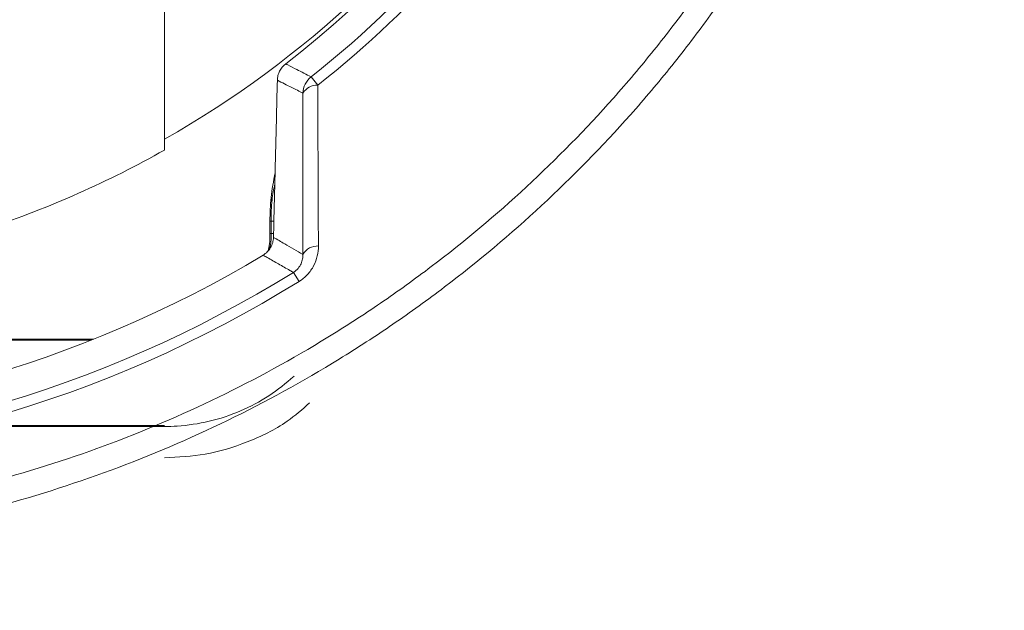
# Model space of a CAD drawing. Header units: millimetres. Extents: x 0 to 1118, y 0 to 864.
# Tile 258 of 390: x 532 to 555, y 389 to 402. Entities that reach past the tile are written whole.
import ezdxf

# ---------------------------------------------------------------- set-up
doc = ezdxf.new("R2010")
doc.units = ezdxf.units.MM
doc.styles.add('SLDTEXTSTYLE0', font='TXT', dxfattribs={"width": 0.605})
doc.dimstyles.new('SLDDIMSTYLE0', dxfattribs={"dimtxt": 3.175, "dimasz": 3.302, "dimexe": 0, "dimexo": 0.0625, "dimgap": 0.79375, "dimtad": 0, "dimtih": 1, "dimtoh": 1, "dimdec": 1, "dimlfac": 4, "dimrnd": 1e-09, "dimzin": 12, "dimdsep": 46, "dimtxsty": 'SLDTEXTSTYLE0', "dimsah": 1, "dimcen": 0.09, "dimadec": 0, "dimazin": 3, "dimtfac": 1, "dimtofl": 0, "dimtmove": 0, "dimatfit": 3, "dimfxl": 1, "dimfrac": 2, "dimtolj": 1, "dimtzin": 12, "dimarcsym": 0})

# ---------------------------------------------------------------- blocks, each defined once
blk = doc.blocks.new('_D_9')
at = {"color": 7, "linetype": 'Continuous', "lineweight": 0}
for p, q in [((523.725, 400.729), (523.725, 340.163)), ((613.85, 358.501), (613.85, 340.163)), ((523.725, 341.763), (563.331, 341.763)), ((613.85, 341.763), (574.245, 341.763))]:
    blk.add_line(p, q, dxfattribs=at)
for points in [[(523.725, 341.763), (527.027, 341.255), (527.027, 342.271)], [(613.85, 341.763), (610.548, 342.271), (610.548, 341.255)]]:
    blk.add_solid(points, dxfattribs=at)
at = {"color": 7, "linetype": 'Continuous', "lineweight": 0, "insert": (563.331, 343.419), "char_height": 3.175, "attachment_point": 1, "style": 'SLDTEXTSTYLE0'}
blk.add_mtext('360.5', dxfattribs=at)

msp = doc.modelspace()

# ---------------------------------------------------------------- linework, layer by layer
at = {"color": 7, "linetype": 'Continuous', "lineweight": 15}
for p, q in [((535.4753, 399.4117), (535.4753, 404.7136)), ((537.9356, 397.7568), (537.9356, 397.4636)), ((533.8266, 395.0033), (513.6239, 395.0033)), ((535.4753, 392.9925), (511.9753, 392.9925))]:
    msp.add_line(p, q, dxfattribs=at)
at = {"color": 9, "linetype": 'Continuous', "lineweight": 0}
for p, q in [((538.8954, 401.1183), (539.0498, 400.9226)), ((537.9356, 397.7568), (537.9609, 397.7568)), ((537.9619, 397.7568), (537.9609, 397.7568)), ((537.9609, 397.7568), (537.9609, 397.4636)), ((537.9619, 397.7568), (538.0094, 397.7568)), ((537.9619, 397.4636), (537.9619, 397.7568)), ((537.9356, 397.4636), (537.9609, 397.4636)), ((537.9609, 397.4636), (537.9619, 397.4636)), ((537.9619, 397.4636), (538.0028, 397.4636)), ((538.6137, 396.3479), (538.4822, 396.5597)), ((533.7629, 394.978), (513.6876, 394.978)), ((513.6902, 394.977), (533.7603, 394.977)), ((535.4753, 392.9672), (511.9753, 392.9672)), ((511.9753, 392.9662), (535.4753, 392.9662))]:
    msp.add_line(p, q, dxfattribs=at)
at = {"color": 7, "linetype": 'Continuous', "lineweight": 15}
for radius, start, end in [(23.8807, 307.61802, 232.38198), (23.7814, 299.60939, 326.70299), (24, 288.57335, 299.3132), (27.2748, 238.99412, 301.00588)]:
    msp.add_arc((523.7253, 420.3386), radius, start, end, dxfattribs=at)
at = {"color": 9, "linetype": 'Continuous', "lineweight": 0}
for centre, radius, start, end in [((523.7253, 420.3386), 24.4858, 308.28312, 38.92035), ((523.7253, 420.3386), 24.7351, 308.28312, 328.63969), ((539.2061, 400.7256), 0.5007, 128.36007, 178.54625), ((539.0284, 400.5489), 0.3743, 86.71538, 149.5913), ((539.0406, 396.79), 0.3855, 86.26421, 150.65068), ((523.7253, 420.3386), 27.9858, 238.17666, 301.82334), ((523.7253, 420.3386), 28.2351, 238.17666, 301.82334)]:
    msp.add_arc(centre, radius, start, end, dxfattribs=at)
for points, knots in [([(495.353, 409.851), (495.0064, 410.7883), (494.7082, 411.7368), (494.2065, 413.6561), (494.0031, 414.6268), (493.7696, 416.0996), (493.7038, 416.5934), (493.5964, 417.5865), (493.5551, 418.0831), (493.4683, 419.5692), (493.4595, 420.5568), (493.538, 422.5258), (493.6253, 423.5073), (493.8286, 424.9747), (493.9085, 425.4631), (494.0928, 426.4383), (494.1974, 426.9255), (494.5481, 428.3821), (494.828, 429.3336), (495.4764, 431.1989), (495.845, 432.1126), (496.6708, 433.9025), (497.1278, 434.7787), (497.7554, 435.8499), (497.8838, 436.0629), (498.1462, 436.4866), (498.2805, 436.6975), (498.6902, 437.3237), (498.9726, 437.7328), (499.8467, 438.9353), (500.4656, 439.7041), (501.7739, 441.1772), (502.4635, 441.8815), (503.5516, 442.8889), (503.9233, 443.2165), (504.4944, 443.6955), (504.6871, 443.8531), (505.077, 444.1641), (505.2745, 444.3176), (506.2677, 445.0703), (507.0858, 445.6287), (508.7677, 446.6604), (509.6315, 447.1338), (511.4046, 447.996), (512.314, 448.3847), (513.4799, 448.8161), (513.7146, 448.8996), (514.1869, 449.0612), (514.4243, 449.1391), (515.137, 449.3634), (515.614, 449.5006), (517.0508, 449.8762), (518.0162, 450.0784), (519.9619, 450.3876), (520.9421, 450.4948), (522.4237, 450.5834), (522.9195, 450.6009), (523.9148, 450.6114), (524.4155, 450.6042), (525.9074, 450.5459), (526.893, 450.4583), (528.8467, 450.1884), (529.8148, 450.0061), (531.7335, 449.5465), (532.684, 449.2693), (533.861, 448.8617), (534.0961, 448.777), (534.5635, 448.6021), (534.7957, 448.512), (535.4875, 448.2334), (535.9426, 448.0369), (537.2897, 447.4157), (538.1637, 446.9595), (539.864, 445.9638), (540.6903, 445.4242), (541.8934, 444.5513), (542.2883, 444.2497), (542.8714, 443.781), (543.0644, 443.622), (543.4451, 443.3002), (543.6332, 443.1373), (544.5617, 442.3125), (545.2673, 441.6204), (546.6058, 440.1731), (547.2388, 439.418), (548.4319, 437.8446), (548.992, 437.0262), (549.7754, 435.7495), (550.0256, 435.3183), (550.5024, 434.4476), (550.7294, 434.0078), (551.3767, 432.6748), (551.7633, 431.7683), (552.4471, 429.9198), (552.7444, 428.9778), (553.122, 427.5377), (553.2366, 427.0528), (553.442, 426.0751), (553.5323, 425.585), (553.7667, 424.1108), (553.8742, 423.1229), (553.9625, 421.6333), (553.9798, 421.1354), (553.9872, 420.3868), (553.9865, 420.1368), (553.9791, 419.6384), (553.9723, 419.3897), (553.9232, 418.149), (553.8354, 417.1646), (553.5653, 415.212), (553.3828, 414.2437), (552.9226, 412.3233), (552.6449, 411.3712), (552.1546, 409.9556), (551.9798, 409.4889), (551.609, 408.5682), (551.4129, 408.1138), (550.7927, 406.7682), (550.3369, 405.8945), (549.3413, 404.1936), (548.8015, 403.3663), (547.9274, 402.1611), (547.6249, 401.7649), (546.9994, 400.9864), (546.6783, 400.6064), (545.6905, 399.494), (544.9994, 398.789), (543.5532, 397.4505), (542.7981, 396.817), (541.6171, 395.921), (541.2153, 395.6313), (540.6004, 395.2107), (540.3934, 395.0728), (539.9751, 394.8016), (539.7636, 394.6682), (538.7008, 394.0159), (537.8315, 393.5401), (536.0561, 392.6776), (535.15, 392.2909), (533.3009, 391.6067), (532.3579, 391.309), (531.1557, 390.9939), (530.9141, 390.9338), (530.4284, 390.8192), (530.1844, 390.7649), (529.4529, 390.6113), (528.9645, 390.5215), (527.4975, 390.2885), (526.5168, 390.1818), (524.5501, 390.0644), (523.5641, 390.0537), (522.0811, 390.1106), (521.5862, 390.1418), (520.5948, 390.2288), (520.0973, 390.2849), (518.6179, 390.489), (517.6454, 390.6727), (515.7275, 391.1327), (514.7819, 391.409), (512.9178, 392.0541), (511.9992, 392.423), (510.6421, 393.0478), (510.1927, 393.2684), (509.3108, 393.7286), (508.877, 393.9687), (507.5969, 394.7188), (506.7718, 395.2585), (505.1774, 396.4159), (504.408, 397.0336), (503.2965, 398.0195), (502.933, 398.3581), (502.3988, 398.8812), (502.2223, 399.0583), (501.8746, 399.4159), (501.7033, 399.5966), (500.8595, 400.5085), (500.2248, 401.2664), (499.0336, 402.8372), (498.4773, 403.6502), (497.4436, 405.3317), (496.9661, 406.2002), (496.3109, 407.5457), (496.1031, 408.0006), (495.711, 408.9186), (495.5263, 409.3824), (495.353, 409.851)], [0, 0, 0, 0, 0.015625, 0.015625, 0.03125, 0.03125, 0.0390625, 0.0390625, 0.046875, 0.046875, 0.0625, 0.0625, 0.078125, 0.078125, 0.0859375, 0.0859375, 0.09375, 0.09375, 0.109375, 0.109375, 0.125, 0.125, 0.140625, 0.140625, 0.1445313, 0.1445313, 0.1484375, 0.1484375, 0.15625, 0.15625, 0.171875, 0.171875, 0.1875, 0.1875, 0.1953125, 0.1953125, 0.1992188, 0.1992188, 0.203125, 0.203125, 0.21875, 0.21875, 0.234375, 0.234375, 0.25, 0.25, 0.2539063, 0.2539063, 0.2578125, 0.2578125, 0.265625, 0.265625, 0.28125, 0.28125, 0.296875, 0.296875, 0.3046875, 0.3046875, 0.3125, 0.3125, 0.328125, 0.328125, 0.34375, 0.34375, 0.359375, 0.359375, 0.3632813, 0.3632813, 0.3671875, 0.3671875, 0.375, 0.375, 0.390625, 0.390625, 0.40625, 0.40625, 0.4140625, 0.4140625, 0.4179688, 0.4179688, 0.421875, 0.421875, 0.4375, 0.4375, 0.453125, 0.453125, 0.46875, 0.46875, 0.4765625, 0.4765625, 0.484375, 0.484375, 0.5, 0.5, 0.515625, 0.515625, 0.5234375, 0.5234375, 0.53125, 0.53125, 0.546875, 0.546875, 0.5546875, 0.5546875, 0.5585938, 0.5585938, 0.5625, 0.5625, 0.578125, 0.578125, 0.59375, 0.59375, 0.609375, 0.609375, 0.6171875, 0.6171875, 0.625, 0.625, 0.640625, 0.640625, 0.65625, 0.65625, 0.6640625, 0.6640625, 0.671875, 0.671875, 0.6875, 0.6875, 0.703125, 0.703125, 0.7109375, 0.7109375, 0.7148438, 0.7148438, 0.71875, 0.71875, 0.734375, 0.734375, 0.75, 0.75, 0.765625, 0.765625, 0.7695313, 0.7695313, 0.7734375, 0.7734375, 0.78125, 0.78125, 0.796875, 0.796875, 0.8125, 0.8125, 0.8203125, 0.8203125, 0.828125, 0.828125, 0.84375, 0.84375, 0.859375, 0.859375, 0.875, 0.875, 0.8828125, 0.8828125, 0.890625, 0.890625, 0.90625, 0.90625, 0.921875, 0.921875, 0.9296875, 0.9296875, 0.9335938, 0.9335938, 0.9375, 0.9375, 0.953125, 0.953125, 0.96875, 0.96875, 0.984375, 0.984375, 0.9921875, 0.9921875, 1, 1, 1, 1]), ([(495.9953, 410.0881), (496.1647, 409.6288), (496.3453, 409.1743), (496.7289, 408.2746), (496.9321, 407.8289), (497.5732, 406.5102), (498.0404, 405.6591), (499.0522, 404.0111), (499.5967, 403.2142), (500.7629, 401.6744), (501.3844, 400.9315), (502.2107, 400.0375), (502.3784, 399.8604), (502.7189, 399.5098), (502.8917, 399.3361), (503.4147, 398.8234), (503.7705, 398.4915), (504.8589, 397.525), (505.6122, 396.9194), (507.1736, 395.7844), (507.9817, 395.255), (509.2354, 394.5191), (509.6603, 394.2835), (510.5242, 393.8319), (510.9643, 393.6155), (512.2931, 393.0023), (513.1926, 392.6402), (515.0183, 392.0066), (515.9445, 391.735), (517.8233, 391.2824), (518.776, 391.1015), (520.2256, 390.9001), (520.7129, 390.8446), (521.6838, 390.7584), (522.1686, 390.7274), (523.6212, 390.6701), (524.5871, 390.6795), (526.514, 390.7925), (527.4751, 390.896), (528.9129, 391.1228), (529.3915, 391.2104), (530.1085, 391.3601), (530.3477, 391.4131), (530.8235, 391.5249), (531.0602, 391.5835), (532.2381, 391.891), (533.162, 392.1817), (534.9741, 392.8502), (535.8622, 393.2281), (537.6025, 394.0715), (538.4546, 394.537), (539.4967, 395.1753), (539.704, 395.3058), (540.1138, 395.5711), (540.3168, 395.706), (540.9195, 396.1175), (541.3132, 396.4009), (542.4708, 397.2776), (543.211, 397.8976), (544.6289, 399.2077), (545.3066, 399.898), (546.2752, 400.9871), (546.59, 401.3592), (547.2035, 402.1215), (547.5, 402.5093), (548.3573, 403.6893), (548.8866, 404.4993), (549.8631, 406.1649), (550.3103, 407.0204), (550.9189, 408.3382), (551.1114, 408.7832), (551.4753, 409.6849), (551.6468, 410.1421), (552.1283, 411.5286), (552.4011, 412.4611), (552.8534, 414.3421), (553.0329, 415.2905), (553.2991, 417.2032), (553.3858, 418.1674), (553.435, 419.3828), (553.4419, 419.6264), (553.4496, 420.1145), (553.4504, 420.3594), (553.4439, 421.093), (553.4274, 421.5807), (553.3422, 423.0402), (553.2378, 424.0082), (553.0096, 425.4526), (552.9215, 425.9328), (552.7212, 426.8906), (552.6094, 427.366), (552.2408, 428.7775), (551.9504, 429.7007), (551.2823, 431.5123), (550.9045, 432.4007), (550.0609, 434.1424), (549.5948, 434.9963), (548.5728, 436.6657), (548.0247, 437.4681), (546.8573, 439.011), (546.2378, 439.7513), (544.928, 441.1703), (544.2376, 441.8488), (543.329, 442.6574), (543.1451, 442.8172), (542.7725, 443.1327), (542.5837, 443.2886), (542.0126, 443.7485), (541.6258, 444.0444), (540.4476, 444.901), (539.6384, 445.4304), (537.9734, 446.4073), (537.1177, 446.8549), (535.7988, 447.4643), (535.3533, 447.6571), (534.676, 447.9305), (534.4488, 448.019), (533.9912, 448.1906), (533.7608, 448.2738), (532.6075, 448.6742), (531.6761, 448.9466), (529.7964, 449.3983), (528.8481, 449.5776), (526.9345, 449.8433), (525.9693, 449.9298), (524.5084, 449.9879), (524.018, 449.9953), (523.0423, 449.9858), (522.5564, 449.969), (521.1042, 449.8831), (520.1436, 449.7788), (518.2372, 449.4772), (517.2913, 449.2799), (515.8838, 448.9132), (515.4165, 448.7792), (514.4858, 448.4872), (514.0215, 448.3288), (512.6496, 447.8227), (511.7581, 447.4425), (510.0199, 446.5993), (509.1731, 446.1363), (507.5245, 445.1273), (506.7226, 444.5813), (505.7491, 443.8452), (505.5556, 443.6951), (505.1731, 443.3908), (504.9841, 443.2365), (504.4237, 442.7677), (504.0591, 442.4471), (502.9916, 441.4611), (502.3152, 440.7717), (501.0317, 439.3299), (500.4246, 438.5775), (499.567, 437.4006), (499.29, 437.0003), (498.8881, 436.3875), (498.7562, 436.1809), (498.4986, 435.766), (498.3725, 435.5574), (497.7562, 434.5083), (497.3074, 433.6503), (496.4965, 431.8974), (496.1344, 431.0025), (495.4973, 429.1759), (495.2223, 428.2441), (494.8773, 426.8177), (494.7743, 426.3402), (494.5928, 425.3848), (494.514, 424.9064), (494.3134, 423.4687), (494.227, 422.5072), (494.1483, 420.5781), (494.1561, 419.6105), (494.24, 418.1546), (494.28, 417.6682), (494.3845, 416.695), (494.4486, 416.2112), (494.6761, 414.768), (494.8747, 413.8168), (495.3649, 411.9361), (495.6564, 411.0065), (495.9953, 410.0881)], [0, 0, 0, 0, 0.0078125, 0.0078125, 0.015625, 0.015625, 0.03125, 0.03125, 0.046875, 0.046875, 0.0625, 0.0625, 0.0664063, 0.0664063, 0.0703125, 0.0703125, 0.078125, 0.078125, 0.09375, 0.09375, 0.109375, 0.109375, 0.1171875, 0.1171875, 0.125, 0.125, 0.140625, 0.140625, 0.15625, 0.15625, 0.171875, 0.171875, 0.1796875, 0.1796875, 0.1875, 0.1875, 0.203125, 0.203125, 0.21875, 0.21875, 0.2265625, 0.2265625, 0.2304688, 0.2304688, 0.234375, 0.234375, 0.25, 0.25, 0.265625, 0.265625, 0.28125, 0.28125, 0.2851563, 0.2851563, 0.2890625, 0.2890625, 0.296875, 0.296875, 0.3125, 0.3125, 0.328125, 0.328125, 0.3359375, 0.3359375, 0.34375, 0.34375, 0.359375, 0.359375, 0.375, 0.375, 0.3828125, 0.3828125, 0.390625, 0.390625, 0.40625, 0.40625, 0.421875, 0.421875, 0.4375, 0.4375, 0.4414063, 0.4414063, 0.4453125, 0.4453125, 0.453125, 0.453125, 0.46875, 0.46875, 0.4765625, 0.4765625, 0.484375, 0.484375, 0.5, 0.5, 0.515625, 0.515625, 0.53125, 0.53125, 0.546875, 0.546875, 0.5625, 0.5625, 0.578125, 0.578125, 0.5820313, 0.5820313, 0.5859375, 0.5859375, 0.59375, 0.59375, 0.609375, 0.609375, 0.625, 0.625, 0.6328125, 0.6328125, 0.6367188, 0.6367188, 0.640625, 0.640625, 0.65625, 0.65625, 0.671875, 0.671875, 0.6875, 0.6875, 0.6953125, 0.6953125, 0.703125, 0.703125, 0.71875, 0.71875, 0.734375, 0.734375, 0.7421875, 0.7421875, 0.75, 0.75, 0.765625, 0.765625, 0.78125, 0.78125, 0.796875, 0.796875, 0.8007813, 0.8007813, 0.8046875, 0.8046875, 0.8125, 0.8125, 0.828125, 0.828125, 0.84375, 0.84375, 0.8515625, 0.8515625, 0.8554688, 0.8554688, 0.859375, 0.859375, 0.875, 0.875, 0.890625, 0.890625, 0.90625, 0.90625, 0.9140625, 0.9140625, 0.921875, 0.921875, 0.9375, 0.9375, 0.953125, 0.953125, 0.9609375, 0.9609375, 0.96875, 0.96875, 0.984375, 0.984375, 1, 1, 1, 1]), ([(538.3019, 401.4228), (538.319, 401.4139), (538.3361, 401.4051), (538.3532, 401.3963), (538.4216, 401.3609), (538.4901, 401.3257), (538.5585, 401.2906), (538.6708, 401.2329), (538.7831, 401.1755), (538.8954, 401.1183)], [0, 0, 0, 0, 0.004, 0.004, 0.004, 0.02, 0.02, 0.02, 0.046258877, 0.046258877, 0.046258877, 0.046258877]), ([(538.7056, 400.7383), (538.6179, 400.7821), (538.5302, 400.8261), (538.4425, 400.8702), (538.3308, 400.9263), (538.2192, 400.9826), (538.1075, 401.0392)], [0, 0, 0, 0, 0.020350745, 0.020350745, 0.020350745, 0.04625944, 0.04625944, 0.04625944, 0.04625944]), ([(538.0484, 398.6197), (538.0229, 398.4979), (537.9634, 398.2136), (537.9618, 397.9229), (537.9609, 397.7568)], [0, 0, 0, 0, 0.4287174, 1, 1, 1, 1]), ([(537.9619, 397.7568), (537.9619, 397.7568), (537.9619, 397.9226), (537.9651, 398.2136), (538.0234, 398.4976), (538.0483, 398.6189)], [0, 0, 0, 0, 0.0000173, 0.5727344, 1, 1, 1, 1]), ([(537.9609, 397.4636), (537.9609, 397.4636), (537.9609, 397.3738), (537.9655, 397.2473), (537.9278, 397.1288), (537.9174, 397.0962)], [0, 0, 0, 0, 0.0000404, 0.7246102, 1, 1, 1, 1]), ([(537.9195, 397.0999), (537.9294, 397.1312), (537.9664, 397.2486), (537.9638, 397.3727), (537.9619, 397.4636)], [0, 0, 0, 0, 0.2674111, 1, 1, 1, 1]), ([(538.0172, 397.3763), (538.1046, 397.3253), (538.1921, 397.2745), (538.2796, 397.2239), (538.4212, 397.1419), (538.5629, 397.0602), (538.7046, 396.979)], [0, 0, 0, 0, 0.020350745, 0.020350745, 0.020350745, 0.053315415, 0.053315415, 0.053315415, 0.053315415]), ([(538.6137, 396.3479), (538.6874, 396.3936), (538.7528, 396.4479), (538.8393, 396.5414), (538.8661, 396.5749), (538.9142, 396.6432), (538.9356, 396.6785), (538.9925, 396.7871), (539.021, 396.8646), (539.0575, 397.0193), (539.066, 397.0969), (539.0657, 397.1747)], [0, 0, 0, 0, 0.25, 0.25, 0.375, 0.375, 0.5, 0.5, 0.75, 0.75, 1, 1, 1, 1]), ([(538.4822, 396.5597), (538.4551, 396.575), (538.428, 396.5902), (538.4009, 396.6055), (538.3127, 396.6553), (538.2245, 396.7052), (538.1362, 396.7553), (538.048, 396.8054), (537.9597, 396.8556), (537.8715, 396.906), (537.8394, 396.9243), (537.8073, 396.9426), (537.7752, 396.961)], [0, 0, 0, 0, 0.006251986, 0.006251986, 0.006251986, 0.026607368, 0.026607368, 0.026607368, 0.046962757, 0.046962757, 0.046962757, 0.054362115, 0.054362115, 0.054362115, 0.054362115]), ([(538.7046, 396.979), (538.7055, 396.9445), (538.703, 396.9092), (538.6892, 396.8367), (538.6778, 396.799), (538.6436, 396.7244), (538.6202, 396.6866), (538.5601, 396.6169), (538.5235, 396.5852), (538.4822, 396.5597)], [0, 0, 0, 0, 0.25, 0.25, 0.5, 0.5, 0.75, 0.75, 1, 1, 1, 1]), ([(535.4753, 392.9662), (535.4753, 392.9662), (535.5743, 392.9662), (535.9235, 392.9796), (536.5274, 393.0676), (537.2496, 393.3092), (537.9238, 393.6598), (538.3066, 393.9785), (538.4965, 394.1366)], [0, 0, 0, 0, 0.0000045, 0.0896712, 0.3164848, 0.5498434, 0.7767781, 1, 1, 1, 1])]:
    msp.add_open_spline(points, degree=3, knots=knots, dxfattribs=at)
at = {"color": 7, "linetype": 'Continuous', "lineweight": 15}
for points, knots in [([(538.1075, 401.0392), (538.1084, 401.0765), (538.1134, 401.1131), (538.1314, 401.1846), (538.1446, 401.2199), (538.1946, 401.3186), (538.2428, 401.3772), (538.3019, 401.4228)], [0, 0, 0, 0, 0.25, 0.25, 0.5, 0.5, 1, 1, 1, 1]), ([(538.1075, 401.0392), (538.1, 400.725), (538.0924, 400.4108), (538.0848, 400.0966), (538.0752, 399.7026), (538.0655, 399.3085), (538.0558, 398.9144), (538.043, 398.4017), (538.0302, 397.889), (538.0172, 397.3763)], [0.000958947, 0.000958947, 0.000958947, 0.000958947, 0.004730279, 0.004730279, 0.004730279, 0.009460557, 0.009460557, 0.009460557, 0.015615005, 0.015615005, 0.015615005, 0.015615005]), ([(538.0549, 398.8792), (538.0184, 398.6873), (537.9479, 398.3167), (537.938, 397.9396), (537.9332, 397.7578)], [0, 0, 0, 0, 0.51784625, 1, 1, 1, 1]), ([(537.7752, 396.961), (537.8114, 396.9827), (537.8441, 397.0085), (537.9027, 397.0679), (537.9285, 397.1016), (537.9704, 397.1735), (537.987, 397.2126), (538.0098, 397.293), (538.0161, 397.3341), (538.0172, 397.3763)], [0, 0, 0, 0, 0.25, 0.25, 0.5, 0.5, 0.75, 0.75, 1, 1, 1, 1]), ([(537.931, 397.4643), (537.9318, 397.3839), (537.9331, 397.2484), (537.9047, 397.1161), (537.8932, 397.0623)], [0, 0, 0, 0, 0.5933286, 1, 1, 1, 1]), ([(535.4753, 392.2367), (535.7944, 392.2534), (536.4526, 392.2878), (537.4217, 392.5845), (538.2545, 392.9867), (538.6897, 393.3669), (538.8605, 393.5161)], [0, 0, 0, 0, 0.25830342, 0.53265962, 0.81659035, 1, 1, 1, 1])]:
    msp.add_open_spline(points, degree=3, knots=knots, dxfattribs=at)
at = {"color": 9, "linetype": 'Continuous', "lineweight": 0}
for points in [[(539.0498, 400.9226), (539.0556, 399.6663), (539.0609, 398.4177), (539.0657, 397.1747)], [(538.7046, 396.979), (538.7049, 398.2257), (538.7052, 399.4781), (538.7056, 400.7383)]]:
    msp.add_open_spline(points, degree=3, dxfattribs=at)

# ---------------------------------------------------------------- dimensions: what is measured, and where the dimension line sits
at = {"color": 7, "linetype": 'Continuous', "lineweight": 0}
dim = msp.add_linear_dim(base=(613.8503, 341.7627), p1=(523.7253, 402.3286), p2=(613.8503, 360.1008), dimstyle='SLDDIMSTYLE0', dxfattribs=at)
dim.commit()
dim.dimension.update_dxf_attribs({"geometry": '_D_9', "text_midpoint": (568.7878, 341.7627), "dimtype": 160})

doc.saveas('drawing.dxf')
